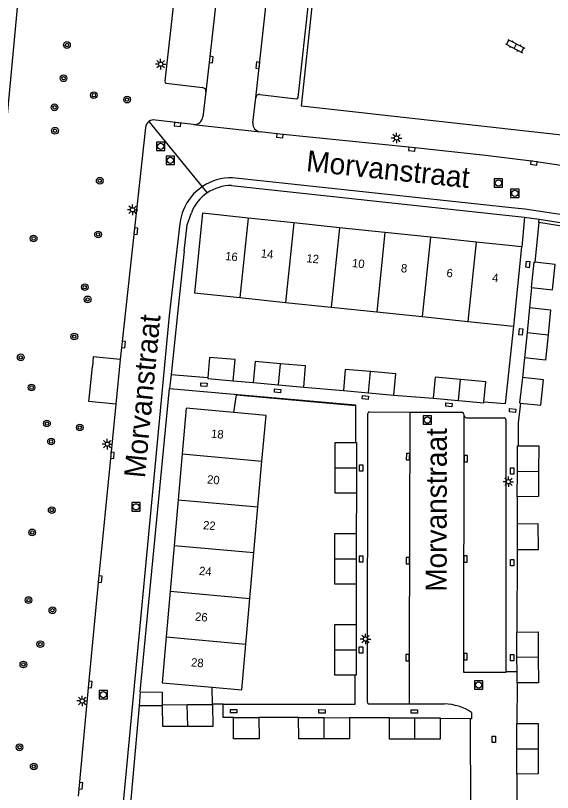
# Model space of a CAD drawing. Extents: x 132994 to 136000, y 393499 to 395512.
# Drawn here: x 133611.6 to 133675.6, y 394859.3 to 394951.9 of the extents above; entities that cross this region are included whole.
import ezdxf

# ---------------------------------------------------------------- set-up
doc = ezdxf.new("R2010")
doc.units = 0
for name, color, linetype in [('gg-afsc-hekwerk', 7, 'Continuous'), ('gg-anno-huisnummerreeks BGT', 7, 'Continuous'), ('gg-anno-openbare ruimte label', 7, 'Continuous'), ('gg-bbg-bijgebouw', 7, 'Continuous'), ('gg-bbg-hoofdgebouw', 7, 'Continuous'), ('gg-bbg-tussenscheiding', 7, 'Continuous'), ('gg-knt-verharding', 7, 'Continuous'), ('gg-knt-verharding nz', 7, 'Continuous'), ('gt-grn-groengrens', 7, 'Continuous'), ('gt-grn-vlakafsluiter', 7, 'Continuous'), ('gt-grn-weggrens', 7, 'Continuous'), ('gt-symb-boom', 7, 'Continuous'), ('gt-symb-klinker verharding', 7, 'Continuous'), ('gt-symb-kolk', 7, 'Continuous'), ('gt-symb-kolk center center', 7, 'Continuous'), ('gt-symb-lichtmast', 7, 'Continuous'), ('gt-symb-rioolschacht', 7, 'Continuous')]:
    doc.layers.add(name, color=color, linetype=linetype)

# ---------------------------------------------------------------- blocks, each defined once
blk = doc.blocks.new('gt0-KOLKCC')
at = {"layer": 'gt-symb-kolk center center'}
blk.add_lwpolyline([(-0.375, 0.2), (0.375, 0.2), (0.375, -0.2), (-0.375, -0.2)], close=True, dxfattribs=at)
blk = doc.blocks.new('gt0-KOLK')
at = {"layer": 'gt-symb-kolk'}
blk.add_lwpolyline([(0, 0), (0.375, 0), (0.375, 0.4), (-0.375, 0.4), (-0.375, 0), (0, 0)], dxfattribs=at)
blk = doc.blocks.new('gt0-LMAST')
at = {"layer": 'gt-symb-lichtmast'}
for p, q in [((-0.182, 0.173), (-0.447, 0.438)), ((-0.005, 0.246), (-0.005, 0.621)), ((0.172, 0.173), (0.437, 0.438)), ((-0.255, -0.004), (-0.63, -0.004)), ((-0.182, -0.181), (-0.447, -0.446)), ((-0.005, -0.254), (-0.005, -0.629)), ((0.437, -0.446), (0.172, -0.181)), ((0.245, -0.004), (0.62, -0.004))]:
    blk.add_line(p, q, dxfattribs=at)
blk.add_circle((-0.005, -0.004), 0.25, dxfattribs=at)
blk = doc.blocks.new('gt0-RS')
at = {"layer": 'gt-symb-rioolschacht'}
blk.add_lwpolyline([(-0.5, -0.5), (0.5, -0.5), (0.5, 0.5), (-0.5, 0.5)], close=True, dxfattribs=at)
blk.add_circle((0, 0), 0.375, dxfattribs=at)
blk = doc.blocks.new('gt0-BOOM')
at = {"layer": 'gt-symb-boom'}
for radius in [0.4, 0.2]:
    blk.add_circle((0, 0), radius, dxfattribs=at)
blk = doc.blocks.new('gt0-KL1')
at = {"layer": 'gt-symb-klinker verharding'}
for p, q in [((-1.15, 0.3), (1.15, 0.3)), ((-1, -0.3), (-1, 0.3)), ((-0.5, 0.3), (-0.5, 0.45)), ((0, -0.3), (0, 0.3)), ((0.5, 0.3), (0.5, 0.45)), ((1, -0.3), (1, 0.3)), ((-1.15, -0.3), (1.15, -0.3)), ((-0.5, -0.45), (-0.5, -0.3)), ((0.5, -0.45), (0.5, -0.3))]:
    blk.add_line(p, q, dxfattribs=at)

msp = doc.modelspace()

# ---------------------------------------------------------------- linework, layer by layer
at = {"layer": 'gg-afsc-hekwerk'}
for p, q in [((133645.689, 394941.07), (133652.045, 395000)), ((133695.251, 394935.545), (133645.689, 394941.07)), ((133673.995, 394927.211), (133673.51, 394922.463)), ((133631.728, 394923.792), (133631.223, 394918.995)), ((133631.223, 394918.995), (133630.18, 394909.085)), ((133673.127, 394919.461), (133672.893, 394917.078)), ((133672.275, 394911.084), (133672.04, 394908.721)), ((133630.18, 394909.085), (133634.538, 394908.727)), ((133637.571, 394908.328), (133639.95, 394908.119)), ((133645.973, 394907.586), (133650.693, 394907.164)), ((133656.726, 394906.64), (133661.408, 394906.25)), ((133652.155, 394905.404), (133652.131, 394900.961)), ((133652.257, 394894.929), (133652.221, 394890.11)), ((133671.425, 394894.515), (133671.392, 394891.258)), ((133671.396, 394888.213), (133671.383, 394878.363)), ((133652.229, 394884.074), (133652.225, 394879.266)), ((133635.079, 394869.77), (133635.059, 394871.805)), ((133671.397, 394872.332), (133671.37, 394867.483)), ((133636.381, 394869.772), (133635.079, 394869.77)), ((133635.079, 394869.77), (133635.079, 394869.696)), ((133626.342, 394869.57), (133624.965, 394854.041)), ((133629.109, 394869.582), (133626.342, 394869.57)), ((133645.368, 394868.188), (133640.607, 394868.185)), ((133656.188, 394868.15), (133651.411, 394868.169)), ((133665.82, 394868.031), (133662.221, 394868.057)), ((133665.82, 394868.031), (133665.857, 394853.987)), ((133671.379, 394861.454), (133671.376, 394856.583))]:
    msp.add_line(p, q, dxfattribs=at)
for points in [[(133689.423, 394923.361), (133689.487, 394924.694), (133673.995, 394927.211)], [(133670.962, 394914.844), (133669.962, 394905.57), (133667.441, 394905.772)], [(133637.632, 394904.557), (133637.955, 394906.654), (133652.155, 394905.404)], [(133671.815, 394905.686), (133671.542, 394903.341), (133671.535, 394900.563)], [(133636.381, 394869.772), (133652.11, 394869.794), (133652.11, 394873.237)], [(133637.589, 394868.182), (133636.379, 394868.181), (133636.381, 394869.772)]]:
    msp.add_lwpolyline(points, dxfattribs=at)
at = {"layer": 'gg-bbg-bijgebouw'}
for p, q in [((133672.893, 394917.078), (133672.584, 394914.081)), ((133672.584, 394914.081), (133672.275, 394911.084)), ((133639.95, 394908.119), (133642.962, 394907.852)), ((133642.962, 394907.852), (133645.973, 394907.586)), ((133650.693, 394907.164), (133653.71, 394906.902)), ((133653.71, 394906.902), (133656.726, 394906.64)), ((133661.408, 394906.25), (133664.421, 394905.97)), ((133652.258, 394897.945), (133652.257, 394894.929)), ((133671.425, 394894.515), (133671.447, 394897.539)), ((133671.392, 394891.258), (133671.396, 394888.213)), ((133652.221, 394890.11), (133652.225, 394887.092)), ((133652.225, 394887.092), (133652.229, 394884.074)), ((133652.225, 394879.266), (133652.215, 394876.252)), ((133671.39, 394875.353), (133671.383, 394878.363)), ((133671.394, 394873.695), (133671.39, 394875.353)), ((133671.397, 394872.332), (133671.394, 394873.695)), ((133632.093, 394869.686), (133629.108, 394869.677)), ((133629.108, 394869.677), (133629.109, 394869.582)), ((133635.079, 394869.696), (133632.093, 394869.686)), ((133637.589, 394868.182), (133640.607, 394868.185)), ((133645.368, 394868.188), (133648.389, 394868.179)), ((133648.389, 394868.179), (133651.411, 394868.169)), ((133656.188, 394868.15), (133659.205, 394868.154)), ((133671.374, 394864.469), (133671.37, 394867.483)), ((133671.379, 394861.454), (133671.374, 394864.469))]:
    msp.add_line(p, q, dxfattribs=at)
for points in [[(133673.127, 394919.461), (133673.451, 394922.469), (133673.51, 394922.463)], [(133673.127, 394919.461), (133675.64, 394919.197), (133675.944, 394922.21), (133673.51, 394922.463)], [(133672.893, 394917.078), (133675.403, 394916.803), (133675.094, 394913.807)], [(133675.094, 394913.807), (133674.785, 394910.81), (133672.275, 394911.084)], [(133637.571, 394908.328), (133637.794, 394910.859), (133634.734, 394911.116), (133634.538, 394908.727)], [(133643.185, 394910.373), (133640.173, 394910.639), (133639.95, 394908.119)], [(133645.973, 394907.586), (133646.197, 394910.106), (133643.185, 394910.373)], [(133653.929, 394909.422), (133650.912, 394909.685), (133650.693, 394907.164)], [(133634.538, 394908.727), (133634.527, 394908.597), (133637.571, 394908.328)], [(133656.726, 394906.64), (133656.945, 394909.16), (133653.929, 394909.422)], [(133664.655, 394908.489), (133661.642, 394908.769), (133661.408, 394906.25)], [(133672.04, 394908.721), (133671.703, 394905.698), (133671.815, 394905.686)], [(133671.815, 394905.686), (133674.218, 394905.432), (133674.548, 394908.437), (133672.04, 394908.721)], [(133667.441, 394905.772), (133667.667, 394908.209), (133664.655, 394908.489)], [(133664.421, 394905.97), (133667.433, 394905.69), (133667.441, 394905.772)], [(133649.724, 394897.952), (133649.721, 394900.973), (133652.131, 394900.961)], [(133652.131, 394900.961), (133652.258, 394900.96), (133652.258, 394897.945)], [(133671.447, 394897.539), (133671.469, 394900.563), (133671.535, 394900.563)], [(133671.535, 394900.563), (133673.975, 394900.566), (133673.969, 394897.545)], [(133652.257, 394894.929), (133649.726, 394894.931), (133649.724, 394897.952)], [(133673.969, 394897.545), (133673.963, 394894.524), (133671.425, 394894.515)], [(133671.396, 394888.213), (133673.938, 394888.214), (133673.932, 394891.261), (133671.392, 394891.258)], [(133649.691, 394887.104), (133649.691, 394890.123), (133652.221, 394890.11)], [(133652.229, 394884.074), (133649.69, 394884.084), (133649.691, 394887.104)], [(133649.677, 394876.264), (133649.689, 394879.279), (133652.225, 394879.266)], [(133671.383, 394878.363), (133673.903, 394878.392), (133673.921, 394875.369)], [(133652.11, 394873.237), (133649.665, 394873.249), (133649.677, 394876.264)], [(133652.215, 394876.252), (133652.204, 394873.237), (133652.11, 394873.237)], [(133673.921, 394875.369), (133673.94, 394872.345), (133671.397, 394872.332)], [(133632.147, 394867.144), (133635.164, 394867.145), (133635.142, 394869.696), (133635.079, 394869.696)], [(133629.109, 394869.582), (133629.131, 394867.144), (133632.147, 394867.144)], [(133640.607, 394868.185), (133640.646, 394865.636), (133637.614, 394865.645), (133637.589, 394868.182)], [(133648.419, 394865.64), (133645.403, 394865.649), (133645.368, 394868.188)], [(133651.411, 394868.169), (133651.434, 394865.631), (133648.419, 394865.64)], [(133659.221, 394865.619), (133656.209, 394865.616), (133656.188, 394868.15)], [(133659.205, 394868.154), (133662.221, 394868.158), (133662.221, 394868.057)], [(133662.221, 394868.057), (133662.232, 394865.621), (133659.221, 394865.619)], [(133671.37, 394867.483), (133673.905, 394867.493), (133673.912, 394864.476)], [(133673.912, 394864.476), (133673.919, 394861.458), (133671.379, 394861.454)]]:
    msp.add_lwpolyline(points, dxfattribs=at)
at = {"layer": 'gg-bbg-hoofdgebouw'}
for p, q in [((133644.782, 394927.155), (133639.346, 394927.727)), ((133650.218, 394926.584), (133644.782, 394927.155)), ((133655.655, 394926.012), (133650.218, 394926.584)), ((133661.091, 394925.441), (133655.655, 394926.012)), ((133666.527, 394924.869), (133661.091, 394925.441)), ((133671.963, 394924.298), (133666.527, 394924.869)), ((133638.371, 394918.249), (133643.803, 394917.681)), ((133643.803, 394917.681), (133649.235, 394917.114)), ((133649.235, 394917.114), (133654.666, 394916.546)), ((133654.666, 394916.546), (133660.098, 394915.979)), ((133660.098, 394915.979), (133665.53, 394915.411)), ((133665.53, 394915.411), (133670.962, 394914.844)), ((133631.492, 394899.607), (133631.015, 394894.155)), ((133640.515, 394893.305), (133640.998, 394898.76)), ((133631.015, 394894.155), (133630.538, 394888.702)), ((133640.031, 394887.851), (133640.515, 394893.305)), ((133630.538, 394888.702), (133630.061, 394883.249)), ((133639.547, 394882.396), (133640.031, 394887.851)), ((133630.061, 394883.249), (133629.584, 394877.797)), ((133639.064, 394876.941), (133639.547, 394882.396))]:
    msp.add_line(p, q, dxfattribs=at)
for points in [[(133639.346, 394927.727), (133633.91, 394928.298), (133632.939, 394918.816), (133638.371, 394918.249)], [(133670.962, 394914.844), (133671.014, 394914.839), (133671.963, 394924.298)], [(133637.632, 394904.557), (133631.969, 394905.06), (133631.492, 394899.607)], [(133640.998, 394898.76), (133641.482, 394904.215), (133637.632, 394904.557)], [(133629.584, 394877.797), (133629.107, 394872.344), (133635.059, 394871.805)], [(133635.059, 394871.805), (133638.58, 394871.486), (133639.064, 394876.941)]]:
    msp.add_lwpolyline(points, dxfattribs=at)
at = {"layer": 'gg-bbg-tussenscheiding'}
for p, q in [((133639.346, 394927.727), (133638.371, 394918.249)), ((133644.782, 394927.155), (133643.803, 394917.681)), ((133650.218, 394926.584), (133649.235, 394917.114)), ((133655.655, 394926.012), (133654.666, 394916.546)), ((133661.091, 394925.441), (133660.098, 394915.979)), ((133666.527, 394924.869), (133665.53, 394915.411)), ((133672.584, 394914.081), (133675.094, 394913.807)), ((133642.962, 394907.852), (133643.185, 394910.373)), ((133653.71, 394906.902), (133653.929, 394909.422)), ((133664.421, 394905.97), (133664.655, 394908.489)), ((133631.492, 394899.607), (133640.998, 394898.76)), ((133649.724, 394897.952), (133652.258, 394897.945)), ((133671.447, 394897.539), (133673.969, 394897.545)), ((133631.015, 394894.155), (133640.515, 394893.305)), ((133630.538, 394888.702), (133640.031, 394887.851)), ((133649.691, 394887.104), (133652.225, 394887.092)), ((133630.061, 394883.249), (133639.547, 394882.396)), ((133629.584, 394877.797), (133639.064, 394876.941)), ((133649.677, 394876.264), (133652.215, 394876.252)), ((133673.921, 394875.369), (133671.39, 394875.353)), ((133632.147, 394867.144), (133632.093, 394869.686)), ((133648.419, 394865.64), (133648.389, 394868.179)), ((133659.221, 394865.619), (133659.205, 394868.154)), ((133671.374, 394864.469), (133673.912, 394864.476))]:
    msp.add_line(p, q, dxfattribs=at)
at = {"layer": 'gg-knt-verharding'}
for p, q in [((133631.645, 394963.952), (133629.407, 394944.048)), ((133645.302, 394942.105), (133647.534, 394962.031)), ((133629.562, 394943.814), (133633.913, 394943.299)), ((133634.31, 394942.801), (133633.952, 394939.814)), ((133639.91, 394939.086), (133640.244, 394942.084)), ((133640.752, 394942.461), (133645.089, 394941.94)), ((133632.851, 394938.891), (133628.305, 394939.416)), ((133637.364, 394931.617), (133672.28, 394927.847)), ((133672.28, 394927.847), (133674.033, 394927.584)), ((133674.033, 394927.584), (133693.407, 394924.679)), ((133624.099, 394910.865), (133623.576, 394905.551)), ((133620.471, 394906.937), (133620.782, 394910.049)), ((133626.465, 394871.241), (133629.98, 394907.431)), ((133653.554, 394870.014), (133653.612, 394904.444)), ((133653.807, 394904.632), (133658.6, 394904.594)), ((133658.6, 394904.594), (133664.833, 394904.595)), ((133665.468, 394903.914), (133669.875, 394903.909)), ((133670.071, 394903.708), (133670.053, 394873.691)), ((133670.053, 394873.691), (133671.394, 394873.695)), ((133626.465, 394871.241), (133626.342, 394869.57)), ((133653.731, 394869.81), (133658.555, 394869.822)), ((133658.555, 394869.822), (133662.766, 394869.805))]:
    msp.add_line(p, q, dxfattribs=at)
for points in [[(133627.094, 394938.544), (133624.286, 394912.669), (133624.099, 394910.865)], [(133695.29, 394930.741), (133694.288, 394930.879), (133679.522, 394933.577), (133673.427, 394934.494), (133667.646, 394935.18), (133658.872, 394936.146), (133643.134, 394937.75), (133640.77, 394938.005)], [(133631.728, 394923.792), (133632.093, 394926.924), (133632.577, 394928.37)], [(133624.099, 394910.865), (133620.895, 394911.185), (133620.782, 394910.049)], [(133623.576, 394905.551), (133620.364, 394905.875), (133620.471, 394906.937)], [(133629.98, 394907.431), (133652.147, 394905.485), (133652.155, 394905.404)], [(133623.576, 394905.551), (133622.962, 394899.465), (133621.513, 394884.696), (133620.31, 394872.149), (133619.079, 394858.802)], [(133665.021, 394904.375), (133665.04, 394904.238), (133665.098, 394904.114)], [(133626.465, 394871.241), (133629.118, 394871.231), (133629.108, 394869.677)], [(133665.985, 394868.789), (133665.969, 394868.038), (133665.82, 394868.031)]]:
    msp.add_lwpolyline(points, dxfattribs=at)
for centre, radius, start, end in [((133629.636, 394944.031), 0.23, 175.87154, 251.1689), ((133633.837, 394942.831), 0.474, 356.37482, 80.7481), ((133640.697, 394942.004), 0.46, 83.19634, 169.9638), ((133645.113, 394942.129), 0.191, 262.83934, 352.68682), ((133628.104, 394938.416), 1.018, 125.68202, 172.80119), ((133628.106, 394938.417), 1.019, 78.73739, 125.8161), ((133632.934, 394939.911), 1.023, 265.36627, 354.58187), ((133640.904, 394938.995), 0.999, 174.7445, 262.26419), ((133637.356, 394926.474), 5.143, 89.90869, 124.13532), ((133637.358, 394926.476), 5.143, 124.16769, 158.38851), ((133653.812, 394904.432), 0.2, 91.41299, 176.49288), ((133664.819, 394904.393), 0.202, 354.89375, 86.13704), ((133665.475, 394904.37), 0.456, 214.13428, 269.07968), ((133669.866, 394903.704), 0.205, 1.10299, 87.45386), ((133653.727, 394869.985), 0.175, 170.57511, 271.31778), ((133662.634, 394863.78), 6.027, 56.21964, 88.74626)]:
    msp.add_arc(centre, radius, start, end, dxfattribs=at)
at = {"layer": 'gg-knt-verharding nz'}
msp.add_line((133640.244, 394942.084), (133642.633, 394963.256), dxfattribs=at)
for points in [[(133636.696, 394963.973), (133634.725, 394946.644), (133634.31, 394942.801)], [(133693.455, 394925.627), (133672.337, 394928.806), (133670.727, 394928.965), (133637.474, 394932.54)], [(133631.212, 394927.066), (133629.922, 394916.104), (133623.942, 394852.626)], [(133658.6, 394904.594), (133658.55, 394875.323), (133658.555, 394869.822)], [(133670.053, 394873.691), (133670.057, 394873.574), (133665.047, 394873.57), (133665.098, 394904.114)]]:
    msp.add_lwpolyline(points, dxfattribs=at)
for centre, radius, start, end in [((133637.329, 394926.39), 6.152, 88.65031, 124.28166), ((133637.328, 394926.387), 6.154, 124.26003, 173.66345)]:
    msp.add_arc(centre, radius, start, end, dxfattribs=at)
at = {"layer": 'gt-grn-groengrens'}
msp.add_lwpolyline([(133643.913, 394970.966), (133613.761, 394973.747), (133607.969, 394911.905)], dxfattribs=at)
at = {"layer": 'gt-grn-vlakafsluiter'}
msp.add_line((133672.28, 394927.847), (133671.963, 394924.298), dxfattribs=at)
at = {"layer": 'gt-grn-weggrens'}
for p, q in [((133627.51, 394939.243), (133633.864, 394931.473)), ((133632.851, 394938.891), (133640.77, 394938.005)), ((133633.864, 394931.473), (133634.47, 394930.731)), ((133673.995, 394927.211), (133674.033, 394927.584)), ((133630.18, 394909.085), (133629.98, 394907.431))]:
    msp.add_line(p, q, dxfattribs=at)

# ---------------------------------------------------------------- block references
at = {"layer": 'gt-symb-boom'}
for p in [(133617.752, 394948.365), (133617.347, 394944.396), (133620.959, 394942.385), (133624.921, 394941.857), (133616.271, 394940.936), (133616.326, 394938.149), (133621.658, 394932.183), (133621.462, 394925.779), (133613.779, 394925.299), (133619.876, 394919.49), (133620.216, 394918.041), (133618.629, 394913.611), (133612.243, 394911.129), (133613.534, 394907.535), (133615.365, 394903.238), (133619.279, 394902.761), (133615.858, 394901.098), (133615.94, 394892.913), (133613.61, 394890.261), (133613.176, 394882.19), (133616.018, 394880.973), (133614.578, 394876.927), (133612.556, 394874.516), (133612.103, 394864.642), (133613.79, 394862.347)]:
    msp.add_blockref('gt0-BOOM', p, dxfattribs=at)
at = {"layer": 'gt-symb-klinker verharding', "rotation": -27.256871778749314}
msp.add_blockref('gt0-KL1', (133671.178, 394948.235), dxfattribs=at)
at = {"layer": 'gt-symb-kolk'}
for p, rotation in [((133634.725, 394946.644), -96.16106782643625), ((133640.684, 394945.926), 83.61168601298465), ((133630.958, 394939.1), 173.1972884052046), ((133643.134, 394937.75), 173.87991164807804), ((133658.872, 394936.146), 174.17939267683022), ((133673.427, 394934.494), 173.22934267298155), ((133625.756, 394926.188), -96.21007556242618), ((133624.286, 394912.669), -95.92579357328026), ((133622.962, 394899.465), -95.6013865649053), ((133658.591, 394899.275), 87.4732902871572), ((133665.083, 394899.056), -90.07262841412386), ((133658.579, 394886.894), 89.94351122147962), ((133665.068, 394887.093), -90.06455859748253), ((133621.513, 394884.696), -95.47934934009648), ((133658.55, 394875.323), 89.85474340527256), ((133665.056, 394875.462), -90.25016308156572), ((133620.31, 394872.149), -95.26091509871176), ((133619.198, 394860.068), -95.35005011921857)]:
    msp.add_blockref('gt0-KOLK', p, dxfattribs=dict(at, rotation=rotation))
at = {"layer": 'gt-symb-kolk center center'}
for p, rotation in [((133672.689, 394922.213), -95.91776668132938), ((133671.854, 394914.168), 84.082233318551), ((133634.084, 394907.871), -4.807202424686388), ((133642.864, 394907.132), -4.248914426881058), ((133653.313, 394906.355), -5.21999857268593), ((133663.283, 394905.459), -4.993509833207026), ((133670.872, 394904.796), 175.00649016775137), ((133652.822, 394897.943), 90.01613965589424), ((133670.829, 394897.584), -90.06455859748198), ((133652.808, 394887.073), 89.92737158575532), ((133670.817, 394886.637), -90.02420948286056), ((133652.797, 394876.233), 89.93544140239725), ((133670.812, 394875.339), 89.97579051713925), ((133637.622, 394868.937), -0.056488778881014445), ((133648.157, 394868.926), -0.12911703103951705), ((133659.138, 394868.902), 179.87088296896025), ((133668.626, 394865.595), -89.98386034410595)]:
    msp.add_blockref('gt0-KOLKCC', p, dxfattribs=dict(at, rotation=rotation))
at = {"layer": 'gt-symb-lichtmast'}
for p in [(133628.925, 394946.078), (133657.038, 394937.275), (133625.579, 394928.723), (133622.563, 394900.781), (133670.369, 394896.303), (133653.348, 394877.546), (133619.574, 394870.168)]:
    msp.add_blockref('gt0-LMAST', p, dxfattribs=at)
at = {"layer": 'gt-symb-rioolschacht'}
for p in [(133628.919, 394936.286), (133630.068, 394934.626), (133669.182, 394931.921), (133671.135, 394930.68), (133660.712, 394903.647), (133625.984, 394893.309), (133666.831, 394872.055), (133622.093, 394870.923)]:
    msp.add_blockref('gt0-RS', p, dxfattribs=at)

# ---------------------------------------------------------------- texts
at = {"layer": 'gg-anno-huisnummerreeks BGT'}
for s, rotation, p in [('16', 354.2, (133636.58, 394922.732)), ('14', 354, (133640.82, 394923.047)), ('12', 354, (133646.257, 394922.475)), ('10', 354, (133651.693, 394921.904)), ('8', 354, (133657.517, 394921.292)), ('6', 354, (133662.952, 394920.721)), ('4', 354, (133668.389, 394920.149)), ('18', 355, (133634.897, 394901.555)), ('20', 355, (133634.42, 394896.102)), ('22', 355, (133633.943, 394890.65)), ('24', 355, (133633.466, 394885.197)), ('26', 355, (133632.989, 394879.744)), ('28', 355, (133632.512, 394874.292))]:
    msp.add_text(s, height=1, rotation=rotation, dxfattribs=at).set_placement(p)
at = {"layer": 'gg-anno-openbare ruimte label'}
for rotation, p in [(354, (133646.193, 394933.338)), (84.5, (133627.037, 394896.677)), (89.9, (133662.996, 394883.178))]:
    msp.add_text('Morvanstraat', height=2.5, rotation=rotation, dxfattribs=at).set_placement(p)

doc.saveas('drawing.dxf')
